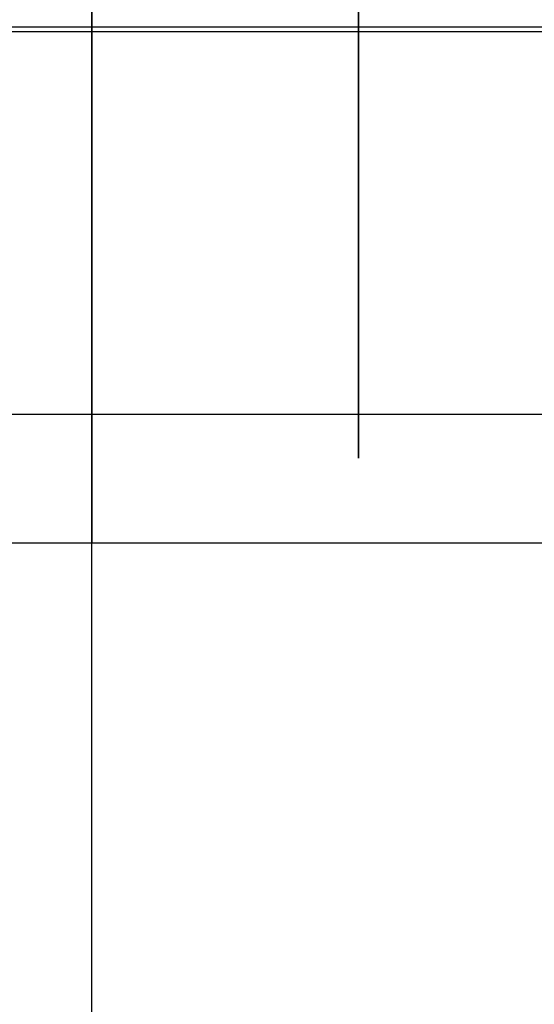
# Model space of a CAD drawing. Header units: millimetres. Extents: x -105 to 152, y -114 to 65.
# Tile 263 of 301: x 101.61 to 103.13, y -41.61 to -38.71. Entities that reach past the tile are written whole.
import ezdxf

# ---------------------------------------------------------------- set-up
doc = ezdxf.new("R2010")
doc.units = ezdxf.units.MM
doc.layers.add('Layer 01', color=7, linetype='Continuous', true_color=0x000000)

# ---------------------------------------------------------------- blocks, each defined once
blk = doc.blocks.new('Block 02')
at = {"layer": 'Layer 01'}
for p, q in [((98.551, -39.8705, 56.1808), (106.676, -39.8705, 56.1808)), ((98.576, -40.25, 57.0526), (105.076, -40.25, 57.0526))]:
    blk.add_line(p, q, dxfattribs=at)
at = {"layer": 'Layer 01', "extrusion": (1, 0, 0)}
for centre, radius, start, end in [((-37, 57.0526, 102.6135), 3, 106.8945, 286.8945), ((-37, 57.0526, 101.826), 3.25, 90, 270)]:
    blk.add_arc(centre, radius, start, end, dxfattribs=at)
at = {"layer": 'Layer 01', "extrusion": (-1, 0, 0)}
blk.add_arc((38.4195, 59.5098, -101.826), 4, 0, 85.5575, dxfattribs=at)
at = {"layer": 'Layer 01'}
for points in [[(98.576, -38.7293, 63.4978), (101.826, -38.7293, 63.4978), (105.076, -38.7293, 63.4978)], [(113.576, -38.7432, -63.4967), (106.076, -38.7432, -63.4967), (98.576, -38.7432, -63.4967)]]:
    blk.add_open_spline(points, degree=2, dxfattribs=at)

msp = doc.modelspace()

# ---------------------------------------------------------------- block references
at = {"layer": 'Layer 01'}
msp.add_blockref('Block 02', (0, 0), dxfattribs=at)

doc.saveas('drawing.dxf')
